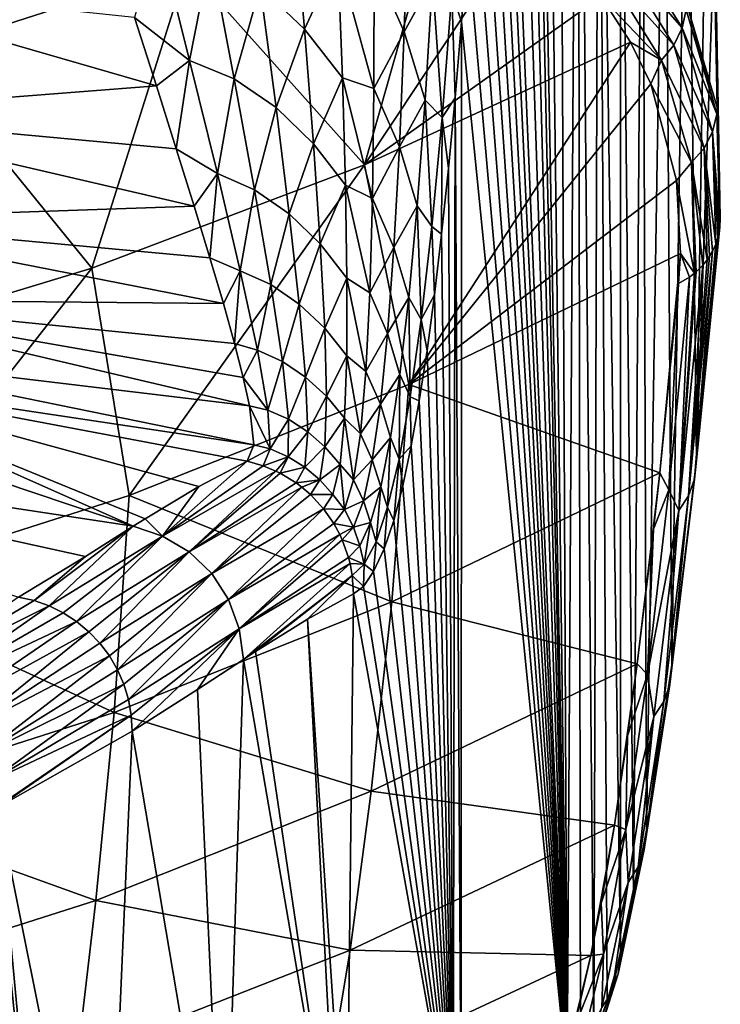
# Model space of a CAD drawing. Header units: metres. Extents: x -92 to 264, y -100 to 50.
# Tile 153 of 656: x 8.15 to 12.27, y -97.04 to -91.24. Entities that reach past the tile are written whole.
import ezdxf

# ---------------------------------------------------------------- set-up
doc = ezdxf.new("R2010")
doc.units = ezdxf.units.M
doc.layers.add('solid_21062050_01', color=7, linetype='CONTINUOUS')

msp = doc.modelspace()

# ---------------------------------------------------------------- linework, layer by layer
at = {"layer": 'solid_21062050_01'}
for points in [[(11.099886, -82.686668, 14.053756), (11.075322, -83.958984, 14.551598), (11.372429, -97.472519, 8.515036)], [(11.20477, -84.311188, 11.924382), (11.099886, -82.686668, 14.053756), (11.372429, -97.472519, 8.515036)], [(11.075322, -83.958984, 14.551598), (11.044058, -85.212616, 15.185433), (11.372429, -97.472519, 8.515036)], [(11.316889, -85.724564, 9.648303), (11.20477, -84.311188, 11.924382), (11.372429, -97.472519, 8.515036)], [(11.044058, -85.212616, 15.185433), (11.006142, -86.432068, 15.954272), (11.372429, -97.472519, 8.515036)], [(11.43515, -86.912834, 7.247658), (11.316889, -85.724564, 9.648303), (11.372429, -97.472519, 8.515036)], [(11.006142, -86.432068, 15.954272), (10.961474, -87.608398, 16.860132), (11.372429, -97.472519, 8.515036)], [(11.43515, -86.912834, 7.247658), (11.372429, -97.472519, 8.515036), (11.451115, -97.383896, 6.918235)], [(11.43515, -86.912834, 7.247658), (11.451115, -97.383896, 6.918235), (11.529571, -97.233154, 5.32612)], [(11.558498, -87.865387, 4.743921), (11.43515, -86.912834, 7.247658), (11.529571, -97.233154, 5.32612)], [(10.961474, -87.608398, 16.860132), (10.936569, -88.177711, 17.365276), (11.372429, -97.472519, 8.515036)], [(11.558498, -87.865387, 4.743921), (11.529571, -97.233154, 5.32612), (11.607741, -97.020355, 3.739812)], [(11.558498, -87.865387, 4.743921), (11.607741, -97.020355, 3.739812), (11.685443, -96.745674, 2.163085)], [(11.685748, -88.573097, 2.161134), (11.558498, -87.865387, 4.743921), (11.685443, -96.745674, 2.163085)], [(10.936569, -88.177711, 17.365276), (10.909935, -88.732887, 17.905508), (11.372429, -97.472519, 8.515036)], [(11.685748, -88.573097, 2.161134), (11.685443, -96.745674, 2.163085), (11.762517, -96.409767, 0.599101)], [(11.815778, -89.029762, -0.477946), (11.685748, -88.573097, 2.161134), (11.762517, -96.409767, 0.599101)], [(12.194972, -88.614365, -9.948191), (12.255204, -91.757538, -11.023183), (12.07911, -91.1558, -12.271968)], [(12.194972, -88.614365, -9.948191), (12.224521, -88.738777, -9.217021), (12.255204, -91.757538, -11.023183)], [(10.909935, -88.732887, 17.905508), (10.88156, -89.272797, 18.481064), (11.372429, -97.472519, 8.515036)], [(12.224521, -88.738777, -9.217021), (12.24229, -90.648796, -9.134484), (12.255204, -91.757538, -11.023183)], [(12.079288, -89.17511, -5.825725), (12.134072, -93.836716, -6.939952), (12.210313, -88.862663, -8.484583)], [(12.24229, -90.648796, -9.134484), (12.210313, -88.862663, -8.484583), (12.134072, -93.836716, -6.939952)], [(11.815778, -89.029762, -0.477946), (11.762517, -96.409767, 0.599101), (11.838861, -96.013077, -0.950043)], [(11.947348, -89.231041, -3.148147), (11.815778, -89.029762, -0.477946), (11.838861, -96.013077, -0.950043)], [(11.947348, -89.231041, -3.148147), (11.838861, -96.013077, -0.950043), (11.988753, -95.04081, -3.99145)], [(12.079288, -89.17511, -5.825725), (11.947348, -89.231041, -3.148147), (11.988753, -95.04081, -3.99145)], [(12.079288, -89.17511, -5.825725), (11.988753, -95.04081, -3.99145), (12.134072, -93.836716, -6.939952)], [(10.88156, -89.272797, 18.481064), (10.851439, -89.795464, 19.092062), (11.372429, -97.472519, 8.515036)], [(7.545751, -91.436882, -16.26082), (6.752735, -89.891495, -18.766804), (8.382387, -89.427956, -18.417686)], [(7.545751, -91.436882, -16.26082), (8.382387, -89.427956, -18.417686), (8.987034, -89.586632, -17.814852)], [(9.13631, -90.924583, -15.908689), (7.545751, -91.436882, -16.26082), (8.987034, -89.586632, -17.814852)], [(10.851439, -89.795464, 19.092062), (10.819554, -90.300331, 19.738884), (11.372429, -97.472519, 8.515036)], [(10.180739, -92.094383, -13.251056), (9.13631, -90.924583, -15.908689), (10.686233, -90.309334, -15.491831)], [(10.180739, -92.094383, -13.251056), (10.686233, -90.309334, -15.491831), (11.141778, -90.643944, -14.580852)], [(10.819554, -90.300331, 19.738884), (10.785757, -90.787216, 20.424515), (11.372429, -97.472519, 8.515036)], [(9.564798, -91.046608, 25.127144), (9.825905, -91.295586, 25.116882), (9.761483, -90.541603, 24.066086)], [(9.761483, -90.541603, 24.066086), (9.825905, -91.295586, 25.116882), (10.023187, -90.872459, 24.04627)], [(10.237115, -90.914009, 23.566395), (10.412889, -91.311516, 23.552212), (10.436288, -90.5504, 22.434408)], [(10.436288, -90.5504, 22.434408), (10.412889, -91.311516, 23.552212), (10.579855, -91.007095, 22.38216)], [(11.572119, -91.10321, -13.446062), (10.180739, -92.094383, -13.251056), (11.141778, -90.643944, -14.580852)], [(12.134072, -93.836716, -6.939952), (12.273741, -92.412048, -9.773664), (12.24229, -90.648796, -9.134484)], [(12.255204, -91.757538, -11.023183), (12.24229, -90.648796, -9.134484), (12.273741, -92.412048, -9.773664)], [(8.963034, -90.730286, 25.242603), (8.826888, -91.227165, 26.069799), (9.150704, -91.480278, 26.292036)], [(8.963034, -90.730286, 25.242603), (9.150704, -91.480278, 26.292036), (9.273394, -90.852112, 25.165731)], [(11.708828, -90.738274, -13.611395), (12.048924, -91.289078, -12.359417), (11.661468, -90.842682, -13.639236)], [(12.072177, -91.182404, -12.31471), (12.048924, -91.289078, -12.359417), (11.708828, -90.738274, -13.611395)], [(10.693549, -91.082855, 21.717718), (10.750091, -91.254112, 21.148088), (10.785757, -90.787216, 20.424515)], [(10.785757, -90.787216, 20.424515), (10.750091, -91.254112, 21.148088), (11.372429, -97.472519, 8.515036)], [(9.150704, -91.480278, 26.292036), (9.413087, -91.589821, 26.240665), (9.273394, -90.852112, 25.165731)], [(9.273394, -90.852112, 25.165731), (9.413087, -91.589821, 26.240665), (9.564798, -91.046608, 25.127144)], [(11.661468, -90.842682, -13.639236), (11.999702, -91.389854, -12.39602), (11.591472, -90.93634, -13.654948)], [(12.048924, -91.289078, -12.359417), (11.999702, -91.389854, -12.39602), (11.661468, -90.842682, -13.639236)], [(9.825905, -91.295586, 25.116882), (10.04977, -91.583214, 25.127394), (10.023187, -90.872459, 24.04627)], [(10.023187, -90.872459, 24.04627), (10.2351, -91.646515, 24.711905), (10.237115, -90.914009, 23.566395)], [(10.023187, -90.872459, 24.04627), (10.04977, -91.583214, 25.127394), (10.2351, -91.646515, 24.711905)], [(8.574531, -92.702843, -13.611854), (7.545751, -91.436882, -16.26082), (9.13631, -90.924583, -15.908689)], [(10.180739, -92.094383, -13.251056), (8.574531, -92.702843, -13.611854), (9.13631, -90.924583, -15.908689)], [(10.237115, -90.914009, 23.566395), (10.2351, -91.646515, 24.711905), (10.412889, -91.311516, 23.552212)], [(11.591472, -90.93634, -13.654948), (11.927251, -91.479126, -12.422478), (11.572119, -91.10321, -13.446062)], [(11.999702, -91.389854, -12.39602), (11.927251, -91.479126, -12.422478), (11.591472, -90.93634, -13.654948)], [(8.955275, -91.630028, 26.674988), (6.841609, -91.018364, 26.543875), (6.839061, -91.794266, 27.934124)], [(8.955275, -91.630028, 26.674988), (8.826888, -91.227165, 26.069799), (6.841609, -91.018364, 26.543875)], [(10.412889, -91.311516, 23.552212), (10.536577, -91.713997, 23.540005), (10.579855, -91.007095, 22.38216)], [(10.579855, -91.007095, 22.38216), (10.536577, -91.713997, 23.540005), (10.63597, -91.817421, 22.959402)], [(10.579855, -91.007095, 22.38216), (10.63597, -91.817421, 22.959402), (10.693549, -91.082855, 21.717718)], [(9.413087, -91.589821, 26.240665), (9.658931, -91.758247, 26.226894), (9.564798, -91.046608, 25.127144)], [(9.564798, -91.046608, 25.127144), (9.658931, -91.758247, 26.226894), (9.825905, -91.295586, 25.116882)], [(10.693549, -91.082855, 21.717718), (10.63597, -91.817421, 22.959402), (10.712519, -91.699905, 21.910347)], [(10.693549, -91.082855, 21.717718), (10.712519, -91.699905, 21.910347), (10.750091, -91.254112, 21.148088)], [(11.572119, -91.10321, -13.446062), (11.74598, -91.372589, -12.830152), (10.180739, -92.094383, -13.251056)], [(11.927251, -91.479126, -12.422478), (11.74598, -91.372589, -12.830152), (11.572119, -91.10321, -13.446062)], [(12.072177, -91.182404, -12.31471), (12.252733, -91.797066, -11.051529), (12.048924, -91.289078, -12.359417)], [(12.072177, -91.182404, -12.31471), (12.07911, -91.1558, -12.271968), (12.252733, -91.797066, -11.051529)], [(12.252733, -91.797066, -11.051529), (12.07911, -91.1558, -12.271968), (12.255204, -91.757538, -11.023183)], [(9.150704, -91.480278, 26.292036), (8.826888, -91.227165, 26.069799), (8.955275, -91.630028, 26.674988)], [(10.750091, -91.254112, 21.148088), (10.712519, -91.699905, 21.910347), (10.748131, -97.872482, 21.184418)], [(10.750091, -91.254112, 21.148088), (10.748131, -97.872482, 21.184418), (11.372429, -97.472519, 8.515036)], [(9.658931, -91.758247, 26.226894), (9.879075, -91.97081, 26.240088), (9.825905, -91.295586, 25.116882)], [(9.825905, -91.295586, 25.116882), (9.879075, -91.97081, 26.240088), (10.04977, -91.583214, 25.127394)], [(10.2351, -91.646515, 24.711905), (10.384905, -91.99012, 24.72991), (10.412889, -91.311516, 23.552212)], [(10.412889, -91.311516, 23.552212), (10.384905, -91.99012, 24.72991), (10.536577, -91.713997, 23.540005)], [(12.048924, -91.289078, -12.359417), (12.228617, -91.900742, -11.102403), (11.999702, -91.389854, -12.39602)], [(12.252733, -91.797066, -11.051529), (12.228617, -91.900742, -11.102403), (12.048924, -91.289078, -12.359417)], [(11.74598, -91.372589, -12.830152), (10.440511, -93.388893, -10.708879), (10.180739, -92.094383, -13.251056)], [(11.864586, -91.61924, -12.292759), (10.440511, -93.388893, -10.708879), (11.74598, -91.372589, -12.830152)], [(11.927251, -91.479126, -12.422478), (11.864586, -91.61924, -12.292759), (11.74598, -91.372589, -12.830152)], [(11.999702, -91.389854, -12.39602), (12.178182, -91.997353, -11.147593), (11.927251, -91.479126, -12.422478)], [(12.228617, -91.900742, -11.102403), (12.178182, -91.997353, -11.147593), (11.999702, -91.389854, -12.39602)], [(8.574531, -92.702843, -13.611854), (6.91932, -93.205933, -13.910186), (7.545751, -91.436882, -16.26082)], [(9.150704, -91.480278, 26.292036), (8.955275, -91.630028, 26.674988), (9.072206, -92.000587, 27.298101)], [(9.150704, -91.480278, 26.292036), (9.072206, -92.000587, 27.298101), (9.313984, -92.147064, 27.426651)], [(9.150704, -91.480278, 26.292036), (9.313984, -92.147064, 27.426651), (9.413087, -91.589821, 26.240665)], [(11.927251, -91.479126, -12.422478), (12.104238, -92.081505, -11.184583), (11.864586, -91.61924, -12.292759)], [(12.178182, -91.997353, -11.147593), (12.104238, -92.081505, -11.184583), (11.927251, -91.479126, -12.422478)], [(9.313984, -92.147064, 27.426651), (9.532495, -92.242317, 27.396147), (9.413087, -91.589821, 26.240665)], [(9.413087, -91.589821, 26.240665), (9.532495, -92.242317, 27.396147), (9.658931, -91.758247, 26.226894)], [(9.879075, -91.97081, 26.240088), (10.067861, -92.214722, 26.272087), (10.04977, -91.583214, 25.127394)], [(10.04977, -91.583214, 25.127394), (10.226417, -92.292816, 25.920677), (10.2351, -91.646515, 24.711905)], [(10.04977, -91.583214, 25.127394), (10.067861, -92.214722, 26.272087), (10.226417, -92.292816, 25.920677)], [(9.072206, -92.000587, 27.298101), (8.955275, -91.630028, 26.674988), (6.839061, -91.794266, 27.934124)], [(10.2351, -91.646515, 24.711905), (10.226417, -92.292816, 25.920677), (10.384905, -91.99012, 24.72991)], [(12.016542, -92.186646, -11.136627), (10.440511, -93.388893, -10.708879), (11.864586, -91.61924, -12.292759)], [(12.104238, -92.081505, -11.184583), (12.016542, -92.186646, -11.136627), (11.864586, -91.61924, -12.292759)], [(10.384905, -91.99012, 24.72991), (10.490118, -92.337555, 24.747772), (10.536577, -91.713997, 23.540005)], [(10.536577, -91.713997, 23.540005), (10.490118, -92.337555, 24.747772), (10.57581, -92.458588, 24.249783)], [(10.536577, -91.713997, 23.540005), (10.57581, -92.458588, 24.249783), (10.63597, -91.817421, 22.959402)], [(10.63597, -91.817421, 22.959402), (10.673531, -92.116959, 22.701363), (10.712519, -91.699905, 21.910347)], [(10.712519, -91.699905, 21.910347), (10.673531, -92.116959, 22.701363), (10.700782, -97.899994, 22.145302)], [(10.712519, -91.699905, 21.910347), (10.700782, -97.899994, 22.145302), (10.748131, -97.872482, 21.184418)], [(9.532495, -92.242317, 27.396147), (9.736762, -92.383858, 27.400398), (9.658931, -91.758247, 26.226894)], [(9.658931, -91.758247, 26.226894), (9.736762, -92.383858, 27.400398), (9.879075, -91.97081, 26.240088)], [(12.252733, -91.797066, -11.051529), (12.255204, -91.757538, -11.023183), (12.273741, -92.412048, -9.773664)], [(9.177213, -92.338135, 27.937046), (6.839061, -91.794266, 27.934124), (6.837557, -92.419144, 29.395288)], [(9.177213, -92.338135, 27.937046), (9.072206, -92.000587, 27.298101), (6.839061, -91.794266, 27.934124)], [(10.63597, -91.817421, 22.959402), (10.57581, -92.458588, 24.249783), (10.633159, -92.504181, 23.52047)], [(10.63597, -91.817421, 22.959402), (10.633159, -92.504181, 23.52047), (10.673531, -92.116959, 22.701363)], [(12.252733, -91.797066, -11.051529), (12.271764, -92.462662, -9.802289), (12.228617, -91.900742, -11.102403)], [(12.252733, -91.797066, -11.051529), (12.273741, -92.412048, -9.773664), (12.271764, -92.462662, -9.802289)], [(12.228617, -91.900742, -11.102403), (12.247094, -92.563118, -9.859029), (12.178182, -91.997353, -11.147593)], [(12.228617, -91.900742, -11.102403), (12.263763, -92.50975, -9.828712), (12.259377, -92.526703, -9.838298)], [(12.228617, -91.900742, -11.102403), (12.271764, -92.462662, -9.802289), (12.263763, -92.50975, -9.828712)], [(12.228617, -91.900742, -11.102403), (12.259377, -92.526703, -9.838298), (12.247094, -92.563118, -9.859029)], [(9.313984, -92.147064, 27.426651), (9.072206, -92.000587, 27.298101), (9.177213, -92.338135, 27.937046)], [(9.736762, -92.383858, 27.400398), (9.919646, -92.560333, 27.428865), (9.879075, -91.97081, 26.240088)], [(9.879075, -91.97081, 26.240088), (9.919646, -92.560333, 27.428865), (10.067861, -92.214722, 26.272087)], [(10.226417, -92.292816, 25.920677), (10.352317, -92.582962, 25.960638), (10.384905, -91.99012, 24.72991)], [(10.384905, -91.99012, 24.72991), (10.352317, -92.582962, 25.960638), (10.490118, -92.337555, 24.747772)], [(12.178182, -91.997353, -11.147593), (12.196105, -92.655144, -9.91241), (12.104238, -92.081505, -11.184583)], [(12.178182, -91.997353, -11.147593), (12.228771, -92.603073, -9.882015), (12.210996, -92.633522, -9.899722)], [(12.178182, -91.997353, -11.147593), (12.247094, -92.563118, -9.859029), (12.228771, -92.603073, -9.882015)], [(12.178182, -91.997353, -11.147593), (12.210996, -92.633522, -9.899722), (12.196105, -92.655144, -9.91241)], [(10.180739, -92.094383, -13.251056), (8.795499, -94.04348, -11.039983), (8.574531, -92.702843, -13.611854)], [(10.180739, -92.094383, -13.251056), (10.440511, -93.388893, -10.708879), (8.795499, -94.04348, -11.039983)], [(10.673531, -92.116959, 22.701363), (10.633159, -92.504181, 23.52047), (10.700782, -97.899994, 22.145302)], [(12.104238, -92.081505, -11.184583), (12.121636, -92.733627, -9.959458), (12.016542, -92.186646, -11.136627)], [(12.104238, -92.081505, -11.184583), (12.170561, -92.686615, -9.931062), (12.13201, -92.724792, -9.954065)], [(12.104238, -92.081505, -11.184583), (12.196105, -92.655144, -9.91241), (12.170561, -92.686615, -9.931062)], [(12.104238, -92.081505, -11.184583), (12.13201, -92.724792, -9.954065), (12.121636, -92.733627, -9.959458)], [(9.313984, -92.147064, 27.426651), (9.177213, -92.338135, 27.937046), (9.269732, -92.642067, 28.589689)], [(9.313984, -92.147064, 27.426651), (9.269732, -92.642067, 28.589689), (9.44869, -92.719467, 28.63891)], [(9.313984, -92.147064, 27.426651), (9.44869, -92.719467, 28.63891), (9.532495, -92.242317, 27.396147)], [(12.016542, -92.186646, -11.136627), (12.038894, -92.618057, -10.318604), (10.440511, -93.388893, -10.708879)], [(12.121636, -92.733627, -9.959458), (12.038894, -92.618057, -10.318604), (12.016542, -92.186646, -11.136627)], [(9.44869, -92.719467, 28.63891), (9.628355, -92.799767, 28.624153), (9.532495, -92.242317, 27.396147)], [(9.532495, -92.242317, 27.396147), (9.628355, -92.799767, 28.624153), (9.736762, -92.383858, 27.400398)], [(9.919646, -92.560333, 27.428865), (10.076649, -92.761917, 27.473446), (10.067861, -92.214722, 26.272087)], [(10.067861, -92.214722, 26.272087), (10.210649, -92.848778, 27.185078), (10.226417, -92.292816, 25.920677)], [(10.067861, -92.214722, 26.272087), (10.076649, -92.761917, 27.473446), (10.210649, -92.848778, 27.185078)], [(10.226417, -92.292816, 25.920677), (10.210649, -92.848778, 27.185078), (10.352317, -92.582962, 25.960638)], [(9.269732, -92.642067, 28.589689), (9.177213, -92.338135, 27.937046), (6.837557, -92.419144, 29.395288)], [(10.352317, -92.582962, 25.960638), (10.440658, -92.876457, 25.998657), (10.490118, -92.337555, 24.747772)], [(10.490118, -92.337555, 24.747772), (10.440658, -92.876457, 25.998657), (10.513419, -93.006241, 25.580971)], [(10.490118, -92.337555, 24.747772), (10.513419, -93.006241, 25.580971), (10.57581, -92.458588, 24.249783)], [(9.349052, -92.911873, 29.253712), (6.837557, -92.419144, 29.395288), (6.836534, -92.887444, 30.911489)], [(9.349052, -92.911873, 29.253712), (9.269732, -92.642067, 28.589689), (6.837557, -92.419144, 29.395288)], [(9.628355, -92.799767, 28.624153), (9.795897, -92.915298, 28.639427), (9.736762, -92.383858, 27.400398)], [(9.736762, -92.383858, 27.400398), (9.795897, -92.915298, 28.639427), (9.919646, -92.560333, 27.428865)], [(12.271764, -92.462662, -9.802289), (12.273741, -92.412048, -9.773664), (12.134072, -93.836716, -6.939952)], [(10.57581, -92.458588, 24.249783), (10.513419, -93.006241, 25.580971), (10.591323, -92.861107, 24.369295)], [(10.57581, -92.458588, 24.249783), (10.591323, -92.861107, 24.369295), (10.633159, -92.504181, 23.52047)], [(12.271764, -92.462662, -9.802289), (12.134072, -93.836716, -6.939952), (12.263763, -92.50975, -9.828712)], [(10.633159, -92.504181, 23.52047), (10.591323, -92.861107, 24.369295), (10.700782, -97.899994, 22.145302)], [(12.263763, -92.50975, -9.828712), (12.134072, -93.836716, -6.939952), (12.122818, -93.946632, -6.96909)], [(12.259377, -92.526703, -9.838298), (12.263763, -92.50975, -9.828712), (12.122818, -93.946632, -6.96909)], [(12.247094, -92.563118, -9.859029), (12.259377, -92.526703, -9.838298), (12.122818, -93.946632, -6.96909)], [(9.795897, -92.915298, 28.639427), (9.945979, -93.057938, 28.675066), (9.919646, -92.560333, 27.428865)], [(9.919646, -92.560333, 27.428865), (9.945979, -93.057938, 28.675066), (10.076649, -92.761917, 27.473446)], [(10.210649, -92.848778, 27.185078), (10.315054, -93.088036, 27.237011), (10.352317, -92.582962, 25.960638)], [(10.352317, -92.582962, 25.960638), (10.315054, -93.088036, 27.237011), (10.440658, -92.876457, 25.998657)], [(12.247094, -92.563118, -9.859029), (12.122818, -93.946632, -6.96909), (12.228771, -92.603073, -9.882015)], [(9.44869, -92.719467, 28.63891), (9.269732, -92.642067, 28.589689), (9.349052, -92.911873, 29.253712)], [(10.440511, -93.388893, -10.708879), (12.038894, -92.618057, -10.318604), (11.917049, -93.909157, -7.836497)], [(12.038894, -92.618057, -10.318604), (12.027963, -92.794136, -9.997521), (11.917049, -93.909157, -7.836497)], [(12.092107, -92.756119, -9.973345), (12.027963, -92.794136, -9.997521), (12.038894, -92.618057, -10.318604)], [(12.121636, -92.733627, -9.959458), (12.092107, -92.756119, -9.973345), (12.038894, -92.618057, -10.318604)], [(12.210996, -92.633522, -9.899722), (12.228771, -92.603073, -9.882015), (12.087457, -94.043701, -7.014924)], [(12.122818, -93.946632, -6.96909), (12.087457, -94.043701, -7.014924), (12.228771, -92.603073, -9.882015)], [(12.196105, -92.655144, -9.91241), (12.210996, -92.633522, -9.899722), (12.087457, -94.043701, -7.014924)], [(8.574531, -92.702843, -13.611854), (7.099089, -94.58493, -11.313878), (6.91932, -93.205933, -13.910186)], [(8.574531, -92.702843, -13.611854), (8.795499, -94.04348, -11.039983), (7.099089, -94.58493, -11.313878)], [(12.13201, -92.724792, -9.954065), (12.170561, -92.686615, -9.931062), (12.028917, -94.130608, -7.057283)], [(12.087457, -94.043701, -7.014924), (12.028917, -94.130608, -7.057283), (12.170561, -92.686615, -9.931062)], [(12.196105, -92.655144, -9.91241), (12.087457, -94.043701, -7.014924), (12.170561, -92.686615, -9.931062)], [(9.44869, -92.719467, 28.63891), (9.349052, -92.911873, 29.253712), (9.414687, -93.147293, 29.926888)], [(9.44869, -92.719467, 28.63891), (9.414687, -93.147293, 29.926888), (9.549633, -93.186768, 29.918907)], [(9.44869, -92.719467, 28.63891), (9.549633, -93.186768, 29.918907), (9.628355, -92.799767, 28.624153)], [(9.945979, -93.057938, 28.675066), (10.075127, -93.220566, 28.723665), (10.076649, -92.761917, 27.473446)], [(10.076649, -92.761917, 27.473446), (10.075127, -93.220566, 28.723665), (10.187249, -93.311386, 28.496712)], [(10.076649, -92.761917, 27.473446), (10.187249, -93.311386, 28.496712), (10.210649, -92.848778, 27.185078)], [(12.092107, -92.756119, -9.973345), (11.970801, -94.010101, -7.51221), (12.027963, -92.794136, -9.997521)], [(12.028917, -94.130608, -7.057283), (11.970801, -94.010101, -7.51221), (12.092107, -92.756119, -9.973345)], [(12.121636, -92.733627, -9.959458), (12.13201, -92.724792, -9.954065), (12.028917, -94.130608, -7.057283)], [(12.121636, -92.733627, -9.959458), (12.028917, -94.130608, -7.057283), (12.092107, -92.756119, -9.973345)], [(9.549633, -93.186768, 29.918907), (9.696605, -93.252899, 29.914677), (9.628355, -92.799767, 28.624153)], [(9.628355, -92.799767, 28.624153), (9.696605, -93.252899, 29.914677), (9.795897, -92.915298, 28.639427)], [(11.970801, -94.010101, -7.51221), (11.917049, -93.909157, -7.836497), (12.027963, -92.794136, -9.997521)], [(10.210649, -92.848778, 27.185078), (10.187249, -93.311386, 28.496712), (10.315054, -93.088036, 27.237011)], [(10.315054, -93.088036, 27.237011), (10.388351, -93.330704, 27.285692), (10.440658, -92.876457, 25.998657)], [(10.440658, -92.876457, 25.998657), (10.388351, -93.330704, 27.285692), (10.449125, -93.462006, 26.945251)], [(10.440658, -92.876457, 25.998657), (10.449125, -93.462006, 26.945251), (10.513419, -93.006241, 25.580971)], [(10.513419, -93.006241, 25.580971), (10.547805, -93.187927, 25.252298), (10.591323, -92.861107, 24.369295)], [(10.591323, -92.861107, 24.369295), (10.547805, -93.187927, 25.252298), (10.700782, -97.899994, 22.145302)], [(9.502396, -93.514481, 31.291239), (6.836534, -92.887444, 30.911489), (6.835427, -93.195183, 32.466599)], [(9.414687, -93.147293, 29.926888), (9.349052, -92.911873, 29.253712), (6.836534, -92.887444, 30.911489)], [(9.466036, -93.348175, 30.606899), (9.414687, -93.147293, 29.926888), (6.836534, -92.887444, 30.911489)], [(9.502396, -93.514481, 31.291239), (9.466036, -93.348175, 30.606899), (6.836534, -92.887444, 30.911489)], [(9.696605, -93.252899, 29.914677), (9.833328, -93.345154, 29.934216), (9.795897, -92.915298, 28.639427)], [(9.795897, -92.915298, 28.639427), (9.833328, -93.345154, 29.934216), (9.945979, -93.057938, 28.675066)], [(9.833328, -93.345154, 29.934216), (9.956001, -93.458199, 29.969473), (9.945979, -93.057938, 28.675066)], [(9.945979, -93.057938, 28.675066), (9.956001, -93.458199, 29.969473), (10.075127, -93.220566, 28.723665)], [(10.513419, -93.006241, 25.580971), (10.449125, -93.462006, 26.945251), (10.502474, -93.484749, 26.172098)], [(10.513419, -93.006241, 25.580971), (10.502474, -93.484749, 26.172098), (10.547805, -93.187927, 25.252298)], [(10.187249, -93.311386, 28.496712), (10.272968, -93.504501, 28.551329), (10.315054, -93.088036, 27.237011)], [(10.315054, -93.088036, 27.237011), (10.272968, -93.504501, 28.551329), (10.388351, -93.330704, 27.285692)], [(9.549633, -93.186768, 29.918907), (9.414687, -93.147293, 29.926888), (9.466036, -93.348175, 30.606899)], [(8.818337, -94.223778, 47.179333), (5.72195, -93.17984, 34.051476), (5.309011, -93.691895, 47.264977)], [(8.818337, -94.223778, 47.179333), (6.833674, -93.339958, 34.044399), (5.72195, -93.17984, 34.051476)], [(9.528439, -93.744133, 32.660698), (6.835427, -93.195183, 32.466599), (6.833674, -93.339958, 34.044399)], [(9.528439, -93.744133, 32.660698), (9.502396, -93.514481, 31.291239), (6.835427, -93.195183, 32.466599)], [(9.549633, -93.186768, 29.918907), (9.466036, -93.348175, 30.606899), (9.610433, -93.539063, 31.254168)], [(9.549633, -93.186768, 29.918907), (9.610433, -93.539063, 31.254168), (9.696605, -93.252899, 29.914677)], [(9.956001, -93.458199, 29.969473), (10.061992, -93.587273, 30.014305), (10.075127, -93.220566, 28.723665)], [(10.075127, -93.220566, 28.723665), (10.061992, -93.587273, 30.014305), (10.155453, -93.678719, 29.846806)], [(10.075127, -93.220566, 28.723665), (10.155453, -93.678719, 29.846806), (10.187249, -93.311386, 28.496712)], [(10.547805, -93.187927, 25.252298), (10.502474, -93.484749, 26.172098), (10.700782, -97.899994, 22.145302)], [(9.610433, -93.539063, 31.254168), (9.732235, -93.593399, 31.255692), (9.696605, -93.252899, 29.914677)], [(9.696605, -93.252899, 29.914677), (9.732235, -93.593399, 31.255692), (9.833328, -93.345154, 29.934216)], [(9.528439, -93.744133, 32.660698), (6.833674, -93.339958, 34.044399), (9.488543, -93.840828, 34.022228)], [(9.204013, -93.990143, 39.577221), (9.488543, -93.840828, 34.022228), (6.833674, -93.339958, 34.044399)], [(8.888673, -94.179688, 45.789421), (6.833674, -93.339958, 34.044399), (8.818337, -94.223778, 47.179333)], [(9.204013, -93.990143, 39.577221), (6.833674, -93.339958, 34.044399), (8.888673, -94.179688, 45.789421)], [(9.610433, -93.539063, 31.254168), (9.466036, -93.348175, 30.606899), (9.502396, -93.514481, 31.291239)], [(9.732235, -93.593399, 31.255692), (9.845342, -93.666977, 31.27355), (9.833328, -93.345154, 29.934216)], [(9.833328, -93.345154, 29.934216), (9.845342, -93.666977, 31.27355), (9.956001, -93.458199, 29.969473)], [(10.187249, -93.311386, 28.496712), (10.155453, -93.678719, 29.846806), (10.272968, -93.504501, 28.551329)], [(10.272968, -93.504501, 28.551329), (10.33331, -93.701454, 28.602007), (10.388351, -93.330704, 27.285692)], [(10.388351, -93.330704, 27.285692), (10.33331, -93.701454, 28.602007), (10.383227, -93.829033, 28.335344)], [(10.388351, -93.330704, 27.285692), (10.383227, -93.829033, 28.335344), (10.449125, -93.462006, 26.945251)], [(8.795499, -94.04348, -11.039983), (10.440511, -93.388893, -10.708879), (10.339837, -94.669426, -8.159663)], [(10.440511, -93.388893, -10.708879), (11.917049, -93.909157, -7.836497), (10.339837, -94.669426, -8.159663)], [(9.845342, -93.666977, 31.27355), (9.947132, -93.756691, 31.301943), (9.956001, -93.458199, 29.969473)], [(9.956001, -93.458199, 29.969473), (9.947132, -93.756691, 31.301943), (10.061992, -93.587273, 30.014305)], [(10.449125, -93.462006, 26.945251), (10.383227, -93.829033, 28.335344), (10.454916, -93.750893, 27.137091)], [(10.449125, -93.462006, 26.945251), (10.454916, -93.750893, 27.137091), (10.502474, -93.484749, 26.172098)], [(9.623956, -93.768066, 32.629345), (9.502396, -93.514481, 31.291239), (9.528439, -93.744133, 32.660698)], [(9.610433, -93.539063, 31.254168), (9.502396, -93.514481, 31.291239), (9.623956, -93.768066, 32.629345)], [(10.155453, -93.678719, 29.846806), (10.225785, -93.83255, 29.89592), (10.272968, -93.504501, 28.551329)], [(10.272968, -93.504501, 28.551329), (10.225785, -93.83255, 29.89592), (10.33331, -93.701454, 28.602007)], [(10.502474, -93.484749, 26.172098), (10.454916, -93.750893, 27.137091), (10.700782, -97.899994, 22.145302)], [(9.610433, -93.539063, 31.254168), (9.623956, -93.768066, 32.629345), (9.732235, -93.593399, 31.255692)], [(9.623956, -93.768066, 32.629345), (9.729644, -93.814468, 32.632946), (9.732235, -93.593399, 31.255692)], [(9.732235, -93.593399, 31.255692), (9.729644, -93.814468, 32.632946), (9.845342, -93.666977, 31.27355)], [(9.947132, -93.756691, 31.301943), (10.035605, -93.859619, 31.336462), (10.061992, -93.587273, 30.014305)], [(10.061992, -93.587273, 30.014305), (10.035605, -93.859619, 31.336462), (10.114234, -93.949928, 31.226444)], [(10.061992, -93.587273, 30.014305), (10.114234, -93.949928, 31.226444), (10.155453, -93.678719, 29.846806)], [(8.538053, -94.400757, 52.715729), (5.309011, -93.691895, 47.264977), (8.143826, -94.640839, 60.457279)], [(8.538053, -94.400757, 52.715729), (8.818337, -94.223778, 47.179333), (5.309011, -93.691895, 47.264977)], [(9.729644, -93.814468, 32.632946), (9.827793, -93.87574, 32.64463), (9.845342, -93.666977, 31.27355)], [(9.845342, -93.666977, 31.27355), (9.827793, -93.87574, 32.64463), (9.947132, -93.756691, 31.301943)], [(10.155453, -93.678719, 29.846806), (10.114234, -93.949928, 31.226444), (10.225785, -93.83255, 29.89592)], [(9.623956, -93.768066, 32.629345), (9.528439, -93.744133, 32.660698), (9.488543, -93.840828, 34.022228)], [(10.225785, -93.83255, 29.89592), (10.275573, -93.990891, 29.941088), (10.33331, -93.701454, 28.602007)], [(10.33331, -93.701454, 28.602007), (10.275573, -93.990891, 29.941088), (10.315971, -94.111748, 29.744703)], [(10.33331, -93.701454, 28.602007), (10.315971, -94.111748, 29.744703), (10.383227, -93.829033, 28.335344)], [(10.383227, -93.829033, 28.335344), (10.404883, -93.985863, 28.152344), (10.454916, -93.750893, 27.137091)], [(10.454916, -93.750893, 27.137091), (10.404883, -93.985863, 28.152344), (10.700782, -97.899994, 22.145302)], [(9.623956, -93.768066, 32.629345), (9.488543, -93.840828, 34.022228), (9.583516, -93.868156, 34.025917)], [(9.623956, -93.768066, 32.629345), (9.583516, -93.868156, 34.025917), (9.729644, -93.814468, 32.632946)], [(9.827793, -93.87574, 32.64463), (9.916504, -93.950264, 32.661339), (9.947132, -93.756691, 31.301943)], [(9.947132, -93.756691, 31.301943), (9.916504, -93.950264, 32.661339), (10.035605, -93.859619, 31.336462)], [(8.990114, -94.281029, 47.248875), (9.583516, -93.868156, 34.025917), (9.488543, -93.840828, 34.022228)], [(8.990114, -94.281029, 47.248875), (9.488543, -93.840828, 34.022228), (9.204013, -93.990143, 39.577221)], [(8.990114, -94.281029, 47.248875), (9.658571, -93.899277, 34.028599), (9.583516, -93.868156, 34.025917)], [(9.583516, -93.868156, 34.025917), (9.658571, -93.899277, 34.028599), (9.729644, -93.814468, 32.632946)], [(9.658571, -93.899277, 34.028599), (9.683608, -93.91172, 34.029449), (9.729644, -93.814468, 32.632946)], [(9.729644, -93.814468, 32.632946), (9.683608, -93.91172, 34.029449), (9.827793, -93.87574, 32.64463)], [(9.916504, -93.950264, 32.661339), (9.994143, -94.036293, 32.68074), (10.035605, -93.859619, 31.336462)], [(10.035605, -93.859619, 31.336462), (9.994143, -94.036293, 32.68074), (10.062399, -94.125366, 32.626595)], [(10.035605, -93.859619, 31.336462), (10.062399, -94.125366, 32.626595), (10.114234, -93.949928, 31.226444)], [(10.114234, -93.949928, 31.226444), (10.173077, -94.073441, 31.263351), (10.225785, -93.83255, 29.89592)], [(10.225785, -93.83255, 29.89592), (10.173077, -94.073441, 31.263351), (10.275573, -93.990891, 29.941088)], [(10.383227, -93.829033, 28.335344), (10.315971, -94.111748, 29.744703), (10.351787, -94.188774, 29.229797)], [(10.383227, -93.829033, 28.335344), (10.351787, -94.188774, 29.229797), (10.404883, -93.985863, 28.152344)], [(12.122818, -93.946632, -6.96909), (12.134072, -93.836716, -6.939952), (11.988753, -95.04081, -3.99145)], [(9.147931, -94.37471, 47.253643), (9.658571, -93.899277, 34.028599), (8.990114, -94.281029, 47.248875)], [(9.147931, -94.37471, 47.253643), (9.683608, -93.91172, 34.029449), (9.658571, -93.899277, 34.028599)], [(9.147931, -94.37471, 47.253643), (9.776846, -93.968529, 34.032402), (9.683608, -93.91172, 34.029449)], [(9.683608, -93.91172, 34.029449), (9.776846, -93.968529, 34.032402), (9.827793, -93.87574, 32.64463)], [(9.827793, -93.87574, 32.64463), (9.776846, -93.968529, 34.032402), (9.916504, -93.950264, 32.661339)], [(10.339837, -94.669426, -8.159663), (11.917049, -93.909157, -7.836497), (11.78541, -95.034241, -5.265669)], [(11.917049, -93.909157, -7.836497), (11.880783, -94.239861, -7.128873), (11.78541, -95.034241, -5.265669)], [(11.970801, -94.010101, -7.51221), (11.880783, -94.239861, -7.128873), (11.917049, -93.909157, -7.836497)], [(9.147931, -94.37471, 47.253643), (9.811268, -93.994286, 34.033394), (9.776846, -93.968529, 34.032402)], [(9.776846, -93.968529, 34.032402), (9.811268, -93.994286, 34.033394), (9.916504, -93.950264, 32.661339)], [(9.811268, -93.994286, 34.033394), (9.86149, -94.037506, 34.034721), (9.916504, -93.950264, 32.661339)], [(9.916504, -93.950264, 32.661339), (9.86149, -94.037506, 34.034721), (9.994143, -94.036293, 32.68074)], [(10.114234, -93.949928, 31.226444), (10.062399, -94.125366, 32.626595), (10.173077, -94.073441, 31.263351)], [(10.404883, -93.985863, 28.152344), (10.351787, -94.188774, 29.229797), (10.700782, -97.899994, 22.145302)], [(12.122818, -93.946632, -6.96909), (11.988753, -95.04081, -3.99145), (11.976757, -95.154907, -4.005542)], [(12.122818, -93.946632, -6.96909), (11.976757, -95.154907, -4.005542), (12.087457, -94.043701, -7.014924)], [(7.099089, -94.58493, -11.313878), (8.795499, -94.04348, -11.039983), (8.705848, -95.320854, -8.436125)], [(8.795499, -94.04348, -11.039983), (10.339837, -94.669426, -8.159663), (8.705848, -95.320854, -8.436125)], [(8.990114, -94.281029, 47.248875), (9.204013, -93.990143, 39.577221), (8.888673, -94.179688, 45.789421)], [(9.280306, -94.5019, 47.256084), (9.811268, -93.994286, 34.033394), (9.147931, -94.37471, 47.253643)], [(9.280306, -94.5019, 47.256084), (9.86149, -94.037506, 34.034721), (9.811268, -93.994286, 34.033394)], [(9.280306, -94.5019, 47.256084), (9.938903, -94.121033, 34.036411), (9.86149, -94.037506, 34.034721)], [(9.86149, -94.037506, 34.034721), (9.938903, -94.121033, 34.036411), (9.994143, -94.036293, 32.68074)], [(9.994143, -94.036293, 32.68074), (9.938903, -94.121033, 34.036411), (10.062399, -94.125366, 32.626595)], [(10.173077, -94.073441, 31.263351), (10.215097, -94.202148, 31.296942), (10.275573, -93.990891, 29.941088)], [(10.275573, -93.990891, 29.941088), (10.215097, -94.202148, 31.296942), (10.247544, -94.315697, 31.167658)], [(10.275573, -93.990891, 29.941088), (10.247544, -94.315697, 31.167658), (10.315971, -94.111748, 29.744703)], [(11.970801, -94.010101, -7.51221), (11.845611, -95.095879, -4.972135), (11.880783, -94.239861, -7.128873)], [(12.028917, -94.130608, -7.057283), (11.845611, -95.095879, -4.972135), (11.970801, -94.010101, -7.51221)], [(12.087457, -94.043701, -7.014924), (11.941015, -95.255127, -4.043651), (12.028917, -94.130608, -7.057283)], [(11.976757, -95.154907, -4.005542), (11.941015, -95.255127, -4.043651), (12.087457, -94.043701, -7.014924)], [(10.062399, -94.125366, 32.626595), (10.114315, -94.229424, 32.646435), (10.173077, -94.073441, 31.263351)], [(10.173077, -94.073441, 31.263351), (10.114315, -94.229424, 32.646435), (10.215097, -94.202148, 31.296942)], [(9.380266, -94.655899, 47.256065), (9.938903, -94.121033, 34.036411), (9.280306, -94.5019, 47.256084)], [(9.380266, -94.655899, 47.256065), (9.998869, -94.206665, 34.037285), (9.938903, -94.121033, 34.036411)], [(9.938903, -94.121033, 34.036411), (9.998869, -94.206665, 34.037285), (10.062399, -94.125366, 32.626595)], [(10.062399, -94.125366, 32.626595), (9.998869, -94.206665, 34.037285), (10.114315, -94.229424, 32.646435)], [(10.315971, -94.111748, 29.744703), (10.247544, -94.315697, 31.167658), (10.29476, -94.357101, 30.387007)], [(10.315971, -94.111748, 29.744703), (10.29476, -94.357101, 30.387007), (10.351787, -94.188774, 29.229797)], [(12.028917, -94.130608, -7.057283), (11.882134, -95.344849, -4.079094), (11.845611, -95.095879, -4.972135)], [(11.941015, -95.255127, -4.043651), (11.882134, -95.344849, -4.079094), (12.028917, -94.130608, -7.057283)], [(8.990114, -94.281029, 47.248875), (8.888673, -94.179688, 45.789421), (8.818337, -94.223778, 47.179333)], [(9.380266, -94.655899, 47.256065), (10.035016, -94.273102, 34.037498), (9.998869, -94.206665, 34.037285)], [(9.998869, -94.206665, 34.037285), (10.035016, -94.273102, 34.037498), (10.114315, -94.229424, 32.646435)], [(10.114315, -94.229424, 32.646435), (10.151779, -94.339188, 32.664089), (10.215097, -94.202148, 31.296942)], [(10.215097, -94.202148, 31.296942), (10.151779, -94.339188, 32.664089), (10.178078, -94.447327, 32.599419)], [(10.215097, -94.202148, 31.296942), (10.178078, -94.447327, 32.599419), (10.247544, -94.315697, 31.167658)], [(10.351787, -94.188774, 29.229797), (10.29476, -94.357101, 30.387007), (10.700782, -97.899994, 22.145302)], [(8.818337, -94.223778, 47.179333), (8.235059, -94.661621, 60.461147), (8.323256, -94.692924, 60.46455)], [(8.538053, -94.400757, 52.715729), (8.235059, -94.661621, 60.461147), (8.818337, -94.223778, 47.179333)], [(8.990114, -94.281029, 47.248875), (8.818337, -94.223778, 47.179333), (8.323256, -94.692924, 60.46455)], [(9.442549, -94.828583, 47.253593), (10.035016, -94.273102, 34.037498), (9.380266, -94.655899, 47.256065)], [(9.442549, -94.828583, 47.253593), (10.04904, -94.30368, 34.037483), (10.035016, -94.273102, 34.037498)], [(10.035016, -94.273102, 34.037498), (10.04904, -94.30368, 34.037483), (10.114315, -94.229424, 32.646435)], [(10.114315, -94.229424, 32.646435), (10.04904, -94.30368, 34.037483), (10.151779, -94.339188, 32.664089)], [(11.845611, -95.095879, -4.972135), (11.78541, -95.034241, -5.265669), (11.880783, -94.239861, -7.128873)], [(8.990114, -94.281029, 47.248875), (8.323256, -94.692924, 60.46455), (8.407207, -94.734322, 60.467438)], [(8.990114, -94.281029, 47.248875), (8.407207, -94.734322, 60.467438), (8.485765, -94.785248, 60.469772)], [(9.147931, -94.37471, 47.253643), (8.990114, -94.281029, 47.248875), (8.485765, -94.785248, 60.469772)], [(9.442549, -94.828583, 47.253593), (10.085538, -94.406616, 34.036949), (10.04904, -94.30368, 34.037483)], [(10.04904, -94.30368, 34.037483), (10.085538, -94.406616, 34.036949), (10.151779, -94.339188, 32.664089)], [(10.247544, -94.315697, 31.167658), (10.178078, -94.447327, 32.599419), (10.232939, -94.489655, 31.641541)], [(10.247544, -94.315697, 31.167658), (10.232939, -94.489655, 31.641541), (10.29476, -94.357101, 30.387007)], [(9.147931, -94.37471, 47.253643), (8.485765, -94.785248, 60.469772), (8.557852, -94.845001, 60.471523)], [(9.147931, -94.37471, 47.253643), (8.557852, -94.845001, 60.471523), (8.622479, -94.912766, 60.472664)], [(9.280306, -94.5019, 47.256084), (9.147931, -94.37471, 47.253643), (8.622479, -94.912766, 60.472664)], [(10.151779, -94.339188, 32.664089), (10.085538, -94.406616, 34.036949), (10.178078, -94.447327, 32.599419)], [(10.29476, -94.357101, 30.387007), (10.232939, -94.489655, 31.641541), (10.700782, -97.899994, 22.145302)], [(8.538053, -94.400757, 52.715729), (8.143826, -94.640839, 60.457279), (8.235059, -94.661621, 60.461147)], [(9.442549, -94.828583, 47.253593), (10.094743, -94.442802, 34.036598), (10.085538, -94.406616, 34.036949)], [(9.442549, -94.828583, 47.253593), (9.467217, -95.008659, 47.18092), (10.094743, -94.442802, 34.036598)], [(10.094743, -94.442802, 34.036598), (9.467217, -95.008659, 47.18092), (10.107681, -94.513557, 34.035694)], [(10.085538, -94.406616, 34.036949), (10.094743, -94.442802, 34.036598), (10.178078, -94.447327, 32.599419)], [(10.094743, -94.442802, 34.036598), (10.107681, -94.513557, 34.035694), (10.178078, -94.447327, 32.599419)], [(10.178078, -94.447327, 32.599419), (10.107681, -94.513557, 34.035694), (10.173069, -94.577759, 32.856495)], [(10.178078, -94.447327, 32.599419), (10.173069, -94.577759, 32.856495), (10.232939, -94.489655, 31.641541)], [(9.280306, -94.5019, 47.256084), (8.622479, -94.912766, 60.472664), (8.678762, -94.98761, 60.473179)], [(9.280306, -94.5019, 47.256084), (8.678762, -94.98761, 60.473179), (8.725929, -95.068512, 60.473061)], [(9.380266, -94.655899, 47.256065), (9.280306, -94.5019, 47.256084), (8.725929, -95.068512, 60.473061)], [(10.232939, -94.489655, 31.641541), (10.173069, -94.577759, 32.856495), (10.700782, -97.899994, 22.145302)], [(10.107681, -94.513557, 34.035694), (9.467217, -95.008659, 47.18092), (9.53923, -94.961967, 45.719501)], [(9.53923, -94.961967, 45.719501), (9.844118, -94.771431, 39.532173), (10.107681, -94.513557, 34.035694)], [(10.107681, -94.513557, 34.035694), (9.844118, -94.771431, 39.532173), (10.115058, -94.621529, 34.033768)], [(10.107681, -94.513557, 34.035694), (10.115058, -94.621529, 34.033768), (10.173069, -94.577759, 32.856495)], [(7.099089, -94.58493, -11.313878), (8.705848, -95.320854, -8.436125), (7.023551, -95.859436, -8.664714)], [(10.115058, -94.621529, 34.033768), (9.844118, -94.771431, 39.532173), (10.073796, -98.235649, 34.869244)], [(10.115058, -94.621529, 34.033768), (10.073796, -98.235649, 34.869244), (10.700782, -97.899994, 22.145302)], [(10.173069, -94.577759, 32.856495), (10.115058, -94.621529, 34.033768), (10.700782, -97.899994, 22.145302)], [(8.235059, -94.661621, 60.461147), (8.143826, -94.640839, 60.457279), (7.442627, -95.133392, 77.086502)], [(8.323256, -94.692924, 60.46455), (8.235059, -94.661621, 60.461147), (7.442627, -95.133392, 77.086502)], [(8.705848, -95.320854, -8.436125), (10.339837, -94.669426, -8.159663), (10.218718, -95.78434, -5.52701)], [(9.380266, -94.655899, 47.256065), (8.725929, -95.068512, 60.473061), (8.763334, -95.154366, 60.472313)], [(9.380266, -94.655899, 47.256065), (8.763334, -95.154366, 60.472313), (8.790463, -95.243988, 60.470947)], [(9.442549, -94.828583, 47.253593), (9.380266, -94.655899, 47.256065), (8.790463, -95.243988, 60.470947)], [(10.339837, -94.669426, -8.159663), (11.78541, -95.034241, -5.265669), (10.218718, -95.78434, -5.52701)], [(8.323256, -94.692924, 60.46455), (7.442627, -95.133392, 77.086502), (7.594719, -95.201675, 77.092194)], [(8.407207, -94.734322, 60.467438), (8.323256, -94.692924, 60.46455), (7.594719, -95.201675, 77.092194)], [(8.485765, -94.785248, 60.469772), (8.407207, -94.734322, 60.467438), (7.594719, -95.201675, 77.092194)], [(8.485765, -94.785248, 60.469772), (7.594719, -95.201675, 77.092194), (7.729396, -95.300026, 77.096237)], [(8.557852, -94.845001, 60.471523), (8.485765, -94.785248, 60.469772), (7.729396, -95.300026, 77.096237)], [(9.844118, -94.771431, 39.532173), (9.53923, -94.961967, 45.719501), (10.026462, -98.260811, 35.829861)], [(9.844118, -94.771431, 39.532173), (10.026462, -98.260811, 35.829861), (10.073796, -98.235649, 34.869244)], [(8.557852, -94.845001, 60.471523), (7.729396, -95.300026, 77.096237), (7.840804, -95.424164, 77.098442)], [(8.622479, -94.912766, 60.472664), (8.557852, -94.845001, 60.471523), (7.840804, -95.424164, 77.098442)], [(9.442549, -94.828583, 47.253593), (8.790463, -95.243988, 60.470947), (8.806947, -95.336151, 60.468979)], [(9.442549, -94.828583, 47.253593), (8.806947, -95.336151, 60.468979), (8.812558, -95.429604, 60.466434)], [(9.442549, -94.828583, 47.253593), (8.812558, -95.429604, 60.466434), (9.197201, -95.185265, 52.660564)], [(9.442549, -94.828583, 47.253593), (9.197201, -95.185265, 52.660564), (9.467217, -95.008659, 47.18092)], [(8.678762, -94.98761, 60.473179), (8.622479, -94.912766, 60.472664), (7.840804, -95.424164, 77.098442)], [(9.53923, -94.961967, 45.719501), (9.467217, -95.008659, 47.18092), (10.026462, -98.260811, 35.829861)], [(8.678762, -94.98761, 60.473179), (7.840804, -95.424164, 77.098442), (7.924098, -95.568695, 77.098732)], [(8.725929, -95.068512, 60.473061), (8.678762, -94.98761, 60.473179), (7.924098, -95.568695, 77.098732)], [(9.467217, -95.008659, 47.18092), (9.197201, -95.185265, 52.660564), (9.352147, -98.615112, 49.514286)], [(9.467217, -95.008659, 47.18092), (9.352147, -98.615112, 49.514286), (10.026462, -98.260811, 35.829861)], [(8.763334, -95.154366, 60.472313), (8.725929, -95.068512, 60.473061), (7.924098, -95.568695, 77.098732)], [(10.218718, -95.78434, -5.52701), (11.78541, -95.034241, -5.265669), (11.650138, -95.983711, -2.616589)], [(11.78541, -95.034241, -5.265669), (11.728449, -95.458679, -4.151118), (11.650138, -95.983711, -2.616589)], [(11.845611, -95.095879, -4.972135), (11.728449, -95.458679, -4.151118), (11.78541, -95.034241, -5.265669)], [(11.976757, -95.154907, -4.005542), (11.988753, -95.04081, -3.99145), (11.838861, -96.013077, -0.950043)], [(11.845611, -95.095879, -4.972135), (11.717141, -96.008423, -2.365446), (11.728449, -95.458679, -4.151118)], [(11.882134, -95.344849, -4.079094), (11.717141, -96.008423, -2.365446), (11.845611, -95.095879, -4.972135)], [(8.763334, -95.154366, 60.472313), (7.924098, -95.568695, 77.098732), (7.975657, -95.727333, 77.097084)], [(8.790463, -95.243988, 60.470947), (8.763334, -95.154366, 60.472313), (7.975657, -95.727333, 77.097084)], [(9.197201, -95.185265, 52.660564), (8.812558, -95.429604, 60.466434), (9.352147, -98.615112, 49.514286)], [(11.976757, -95.154907, -4.005542), (11.838861, -96.013077, -0.950043), (11.826523, -96.127327, -0.95718)], [(11.976757, -95.154907, -4.005542), (11.826523, -96.127327, -0.95718), (11.941015, -95.255127, -4.043651)], [(8.806947, -95.336151, 60.468979), (8.790463, -95.243988, 60.470947), (7.975657, -95.727333, 77.097084)], [(11.941015, -95.255127, -4.043651), (11.790391, -96.230072, -0.987362), (11.882134, -95.344849, -4.079094)], [(11.826523, -96.127327, -0.95718), (11.790391, -96.230072, -0.987362), (11.941015, -95.255127, -4.043651)], [(7.023551, -95.859436, -8.664714), (8.705848, -95.320854, -8.436125), (8.598989, -96.426666, -5.750204)], [(8.806947, -95.336151, 60.468979), (7.975657, -95.727333, 77.097084), (7.994241, -95.892509, 77.073212)], [(8.806947, -95.336151, 60.468979), (7.994241, -95.892509, 77.073212), (8.022429, -95.877464, 76.501183)], [(8.806947, -95.336151, 60.468979), (8.022429, -95.877464, 76.501183), (8.812558, -95.429604, 60.466434)], [(8.705848, -95.320854, -8.436125), (10.218718, -95.78434, -5.52701), (8.598989, -96.426666, -5.750204)], [(11.882134, -95.344849, -4.079094), (11.73116, -96.32206, -1.015708), (11.717141, -96.008423, -2.365446)], [(11.790391, -96.230072, -0.987362), (11.73116, -96.32206, -1.015708), (11.882134, -95.344849, -4.079094)], [(8.812558, -95.429604, 60.466434), (8.022429, -95.877464, 76.501183), (8.65597, -99.02874, 63.642384)], [(8.812558, -95.429604, 60.466434), (8.65597, -99.02874, 63.642384), (9.352147, -98.615112, 49.514286)], [(11.717141, -96.008423, -2.365446), (11.650138, -95.983711, -2.616589), (11.728449, -95.458679, -4.151118)], [(8.598989, -96.426666, -5.750204), (10.218718, -95.78434, -5.52701), (10.095, -96.719872, -2.818985)], [(10.218718, -95.78434, -5.52701), (11.650138, -95.983711, -2.616589), (10.095, -96.719872, -2.818985)], [(7.023551, -95.859436, -8.664714), (8.598989, -96.426666, -5.750204), (6.934138, -96.957428, -5.934649)], [(7.994241, -95.892509, 77.073212), (7.947836, -99.484962, 78.013084), (8.336819, -99.233871, 70.119164)], [(8.022429, -95.877464, 76.501183), (7.994241, -95.892509, 77.073212), (8.336819, -99.233871, 70.119164)], [(8.022429, -95.877464, 76.501183), (8.336819, -99.233871, 70.119164), (8.65597, -99.02874, 63.642384)], [(10.095, -96.719872, -2.818985), (11.650138, -95.983711, -2.616589), (11.511799, -96.751945, 0.098644)], [(11.650138, -95.983711, -2.616589), (11.571932, -96.442421, -1.08244), (11.511799, -96.751945, 0.098644)], [(11.717141, -96.008423, -2.365446), (11.571932, -96.442421, -1.08244), (11.650138, -95.983711, -2.616589)], [(11.717141, -96.008423, -2.365446), (11.58597, -96.744148, 0.296187), (11.571932, -96.442421, -1.08244)], [(11.73116, -96.32206, -1.015708), (11.58597, -96.744148, 0.296187), (11.717141, -96.008423, -2.365446)], [(11.826523, -96.127327, -0.95718), (11.838861, -96.013077, -0.950043), (11.762517, -96.409767, 0.599101)], [(11.826523, -96.127327, -0.95718), (11.685443, -96.745674, 2.163085), (11.673022, -96.858688, 2.157605)], [(11.826523, -96.127327, -0.95718), (11.673022, -96.858688, 2.157605), (11.790391, -96.230072, -0.987362)], [(11.826523, -96.127327, -0.95718), (11.762517, -96.409767, 0.599101), (11.685443, -96.745674, 2.163085)], [(11.790391, -96.230072, -0.987362), (11.636492, -96.963333, 2.135505), (11.73116, -96.32206, -1.015708)], [(11.673022, -96.858688, 2.157605), (11.636492, -96.963333, 2.135505), (11.790391, -96.230072, -0.987362)], [(11.73116, -96.32206, -1.015708), (11.576904, -97.057022, 2.114395), (11.58597, -96.744148, 0.296187)], [(11.636492, -96.963333, 2.135505), (11.576904, -97.057022, 2.114395), (11.73116, -96.32206, -1.015708)], [(6.934138, -96.957428, -5.934649), (8.598989, -96.426666, -5.750204), (8.490295, -97.3498, -2.991628)], [(8.598989, -96.426666, -5.750204), (10.095, -96.719872, -2.818985), (8.490295, -97.3498, -2.991628)], [(11.58597, -96.744148, 0.296187), (11.511799, -96.751945, 0.098644), (11.571932, -96.442421, -1.08244)], [(8.490295, -97.3498, -2.991628), (10.095, -96.719872, -2.818985), (9.969173, -97.470741, -0.047973)], [(10.095, -96.719872, -2.818985), (11.511799, -96.751945, 0.098644), (9.969173, -97.470741, -0.047973)], [(9.969173, -97.470741, -0.047973), (11.511799, -96.751945, 0.098644), (11.371022, -97.334145, 2.867456)], [(11.511799, -96.751945, 0.098644), (11.412109, -97.184555, 2.058991), (11.371022, -97.334145, 2.867456)], [(11.58597, -96.744148, 0.296187), (11.412109, -97.184555, 2.058991), (11.511799, -96.751945, 0.098644)], [(11.58597, -96.744148, 0.296187), (11.452673, -97.300217, 3.001048), (11.412109, -97.184555, 2.058991)], [(11.576904, -97.057022, 2.114395), (11.452673, -97.300217, 3.001048), (11.58597, -96.744148, 0.296187)], [(11.673022, -96.858688, 2.157605), (11.685443, -96.745674, 2.163085), (11.607741, -97.020355, 3.739812)], [(11.673022, -96.858688, 2.157605), (11.529571, -97.233154, 5.32612), (11.517173, -97.345146, 5.320182)], [(11.673022, -96.858688, 2.157605), (11.517173, -97.345146, 5.320182), (11.636492, -96.963333, 2.135505)], [(11.673022, -96.858688, 2.157605), (11.607741, -97.020355, 3.739812), (11.529571, -97.233154, 5.32612)], [(6.934138, -96.957428, -5.934649), (8.490295, -97.3498, -2.991628), (6.843472, -97.870003, -3.134215)], [(11.636492, -96.963333, 2.135505), (11.480238, -97.45105, 5.30627), (11.576904, -97.057022, 2.114395)], [(11.517173, -97.345146, 5.320182), (11.480238, -97.45105, 5.30627), (11.636492, -96.963333, 2.135505)]]:
    msp.add_3dface(points, dxfattribs=at)

doc.saveas('drawing.dxf')
